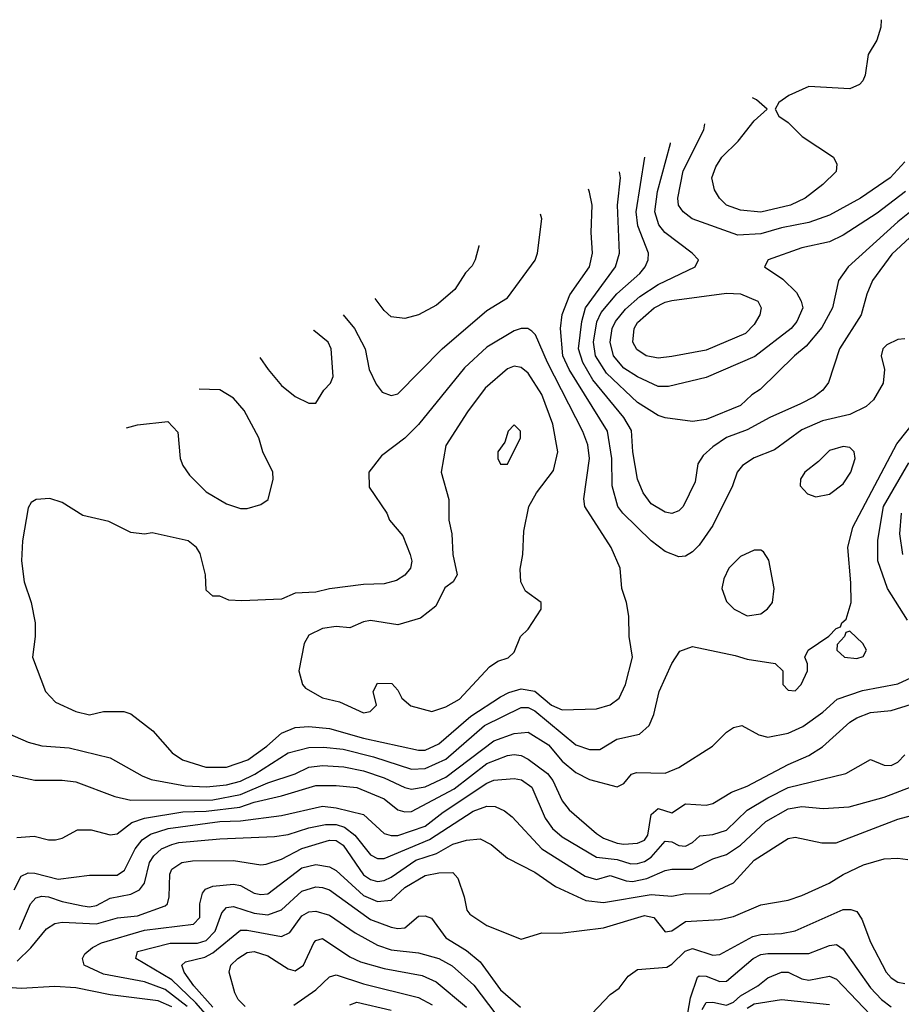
# Model space of a CAD drawing. Header units: inches. Extents: x 1793389 to 1900389, y 320802 to 470796.
# Tile 463 of 656: x 1836766 to 1839340, y 456956 to 459832. Entities that reach past the tile are written whole.
import ezdxf

# ---------------------------------------------------------------- set-up
doc = ezdxf.new("R2010")
doc.units = ezdxf.units.IN
doc.header["$MEASUREMENT"] = 0
doc.layers.add('B8435', color=7, linetype='Continuous')

msp = doc.modelspace()

# ---------------------------------------------------------------- linework, layer by layer
at = {"layer": 'B8435', "color": 2}
for points, elevation in [([(1839281.3, 459831.5), (1839280.5, 459810), (1839268.3, 459771.7), (1839242.8, 459730), (1839234, 459670), (1839227.5, 459652.5), (1839217.5, 459642.5), (1839190, 459629.4), (1839070, 459636), (1839011.3, 459610), (1838982, 459590), (1838972, 459570), (1838982, 459550), (1839010, 459531.3), (1839051, 459490), (1839142, 459430), (1839152, 459410), (1839150, 459388), (1839111.3, 459350), (1839058.8, 459310), (1839016, 459290), (1838930, 459269.7), (1838870, 459275.6), (1838830, 459289.6), (1838809.3, 459310), (1838794.2, 459334.2), (1838786.6, 459370), (1838798, 459402), (1838816, 459430), (1838863.3, 459476.7), (1838910, 459536), (1838948, 459570), (1838917.5, 459597.5), (1838905.4, 459602.9)], 370), ([(1839350, 459416), (1839307.3, 459370), (1839220.7, 459310), (1839130, 459260.5), (1839070, 459238.9), (1838990, 459223.5), (1838930, 459206.3), (1838862.7, 459202.7), (1838729, 459250), (1838702.7, 459270), (1838689.5, 459290), (1838687.3, 459310), (1838703.5, 459390), (1838763.7, 459510), (1838766.2, 459527.1)], 374), ([(1839352.7, 459330), (1839270, 459266.3), (1839170, 459202), (1839130, 459182.9), (1839050, 459165.1), (1838951.3, 459130), (1838941, 459110), (1838993.7, 459073.7), (1839034.4, 459034.4), (1839048, 459010), (1839052.4, 458990), (1839034.9, 458950), (1839018, 458930), (1838912.4, 458847.6), (1838770, 458786.6), (1838659.9, 458760.1), (1838630, 458760.7), (1838570, 458788.2), (1838530, 458814.3), (1838499.7, 458850), (1838489.7, 458890), (1838495.8, 458930), (1838505.1, 458950), (1838534.3, 458985.7), (1838576.6, 459023.4), (1838630, 459058), (1838738, 459110), (1838748, 459130), (1838729, 459150), (1838649.8, 459209.8), (1838632.3, 459232.3), (1838620.5, 459270), (1838628.4, 459330), (1838666, 459470), (1838666.1, 459471.8)], 378), ([(1839490.4, 459370), (1839330, 459241.6), (1839184.9, 459110), (1839156.3, 459070), (1839139.3, 458990), (1839107.5, 458932.5), (1839062, 458878), (1839027.7, 458850), (1838928.3, 458751.7), (1838903.9, 458736.1), (1838870, 458705.1), (1838770, 458663.6), (1838730, 458658), (1838650, 458669), (1838630, 458676), (1838570, 458713.6), (1838479, 458799), (1838447.4, 458850), (1838440.9, 458890), (1838450.7, 458949.3), (1838463.4, 458976.6), (1838509, 459031), (1838576.2, 459090), (1838592, 459110), (1838600.7, 459130), (1838601.6, 459150), (1838571.1, 459230), (1838566, 459270), (1838591.4, 459429.7)], 382), ([(1839364.6, 459195.4), (1839312.8, 459147.2), (1839255.5, 459070), (1839239.3, 459030), (1839223, 458970), (1839159.1, 458870), (1839127.7, 458772.3), (1839111, 458750), (1839086, 458730), (1839046, 458710), (1838956, 458670), (1838890, 458633.6), (1838830, 458611.8), (1838790, 458583.7), (1838761.3, 458558.7), (1838745.8, 458534.2), (1838738, 458482), (1838702.8, 458410), (1838690, 458397.2), (1838670, 458389.2), (1838650, 458393.2), (1838610, 458417.2), (1838586.6, 458450), (1838569.6, 458490), (1838555.6, 458570), (1838552.3, 458632.3), (1838529.6, 458670), (1838439.7, 458779.7), (1838409.8, 458830), (1838397.6, 458870), (1838407.1, 458950), (1838417.7, 458990), (1838505.6, 459110), (1838517.6, 459150), (1838511.2, 459290), (1838519.6, 459370), (1838516.9, 459387.7)], 386), ([(1839350, 458899.3), (1839330, 458897.2), (1839298, 458882), (1839286, 458870), (1839281, 458850), (1839290.8, 458810), (1839286.8, 458770), (1839258.8, 458721.2), (1839237.6, 458702.4), (1839190, 458678.4), (1839110, 458659.6), (1839050, 458633.6), (1838970, 458575.1), (1838910, 458552.3), (1838876, 458530), (1838860.7, 458510), (1838847.3, 458470), (1838790, 458354), (1838750, 458297.2), (1838730, 458277.2), (1838710, 458265.2), (1838690, 458262.7), (1838650, 458278), (1838610, 458309.4), (1838527, 458390), (1838511.8, 458410), (1838495.6, 458470), (1838494.7, 458550), (1838482.4, 458630), (1838370, 458809.6), (1838352.1, 458850), (1838345.1, 458930), (1838349.7, 458970.3), (1838372.3, 459027.8), (1838429.5, 459110), (1838438.4, 459150), (1838434.5, 459210), (1838437, 459290), (1838430, 459328), (1838426.9, 459336.9)], 390), ([(1837709.9, 458969.3), (1837743.7, 458930), (1837774.5, 458870), (1837786.6, 458810), (1837806.8, 458766.8), (1837823.7, 458743.7), (1837850, 458734), (1837870, 458739), (1837999.1, 458870), (1838130, 458982.7), (1838190, 459019.3), (1838270.4, 459129.6), (1838277.3, 459150), (1838290.8, 459250), (1838286.4, 459263.9)], 390), ([(1838106.2, 459171.9), (1838106, 459170), (1838096, 459130), (1838087.1, 459112.9), (1838067.5, 459092.5), (1838036.7, 459043.3), (1837982.5, 458997.5), (1837930, 458969.2), (1837890, 458959)], 386), ([(1837890, 458959), (1837850, 458964), (1837830, 458982), (1837803.6, 459017.2)], 386), ([(1837467.2, 458845.3), (1837490.8, 458810), (1837530, 458762.8), (1837570, 458731), (1837610, 458711.3), (1837630, 458712), (1837654, 458750), (1837673.2, 458770), (1837681.2, 458790), (1837675.1, 458870), (1837666, 458890), (1837624.2, 458924.2), (1837623.5, 458925.2)], 394), ([(1837077.8, 458640.1), (1837110, 458648.7), (1837198, 458658), (1837227.3, 458627.3), (1837234, 458550), (1837242, 458530), (1837261.5, 458501.5), (1837310, 458452.7), (1837370, 458417.2), (1837410, 458404), (1837430, 458404), (1837470, 458415.3), (1837490.8, 458430), (1837506, 458490), (1837504.7, 458510), (1837476, 458570), (1837464, 458610), (1837420.7, 458690), (1837390, 458726), (1837350, 458751), (1837289.8, 458752.8)], 390), ([(1836730, 457748), (1836790, 457722), (1836830, 457710.7), (1836910, 457705.5), (1837030, 457676.3), (1837122.9, 457622.9), (1837150, 457612.4), (1837250, 457594.6), (1837311.6, 457591.6), (1837370, 457596.9), (1837410, 457608.2), (1837451.9, 457628.1), (1837550, 457690.3), (1837610, 457706), (1837652.7, 457707.3), (1837710, 457700.9), (1837798.6, 457678.6), (1837910, 457643.1), (1837950, 457644.9), (1838010, 457671.7), (1838122.9, 457770), (1838230, 457823.1), (1838250, 457823.2), (1838270, 457812.8), (1838390, 457714), (1838430, 457700.4), (1838459.6, 457700.4), (1838509.6, 457730.4), (1838575.1, 457744.9), (1838604, 457770), (1838617.5, 457802.5), (1838632.7, 457870), (1838670, 457951.3), (1838692.9, 457987.1), (1838730, 458001), (1838855.2, 457975.2), (1838890, 457964), (1838971.6, 457951.6), (1838994, 457930), (1838994, 457890), (1839010, 457874), (1839030, 457872), (1839048, 457890), (1839066, 457930), (1839066, 457950), (1839058, 457970), (1839068, 457990), (1839128.7, 458031.3), (1839150, 458054), (1839162, 458058), (1839166, 458070), (1839179, 458081), (1839193.2, 458130), (1839192.9, 458187.1), (1839183.7, 458290), (1839198.4, 458350), (1839327.2, 458592.8), (1839436.2, 458730)], 390), ([(1839358, 458078), (1839299.5, 458170), (1839271.5, 458251.5), (1839271.6, 458311.6), (1839288.3, 458410), (1839362.4, 458537.6)], 386), ([(1839344.2, 458270), (1839335.8, 458330), (1839340.5, 458390)], 382), ([(1836650, 457644.7), (1836810, 457610.6), (1836890, 457610.5), (1836930, 457605.5), (1837043.4, 457563.4), (1837090, 457552.4), (1837330, 457553.7), (1837410, 457568.4), (1837490, 457603.2), (1837570, 457628.9), (1837610, 457648.9), (1837650, 457654), (1837712, 457650), (1837770, 457638.3), (1837830, 457617.4), (1837890, 457588.8), (1837910, 457584.6), (1837950, 457591.6), (1838010, 457619), (1838150, 457725.7), (1838210, 457747.2), (1838250, 457750.5), (1838310, 457713.4), (1838350, 457666), (1838390, 457632.7), (1838430, 457612.7), (1838510, 457591), (1838530, 457601), (1838552.1, 457627.9), (1838566.8, 457633.2), (1838650, 457630.7), (1838690, 457647.3), (1838788.7, 457710), (1838830, 457751.3), (1838850, 457764.7), (1838874, 457770), (1838923.5, 457743.5), (1838950, 457736), (1839010, 457748), (1839052.5, 457767.5), (1839111, 457809), (1839152.8, 457847.2), (1839227, 457873), (1839330, 457892.4), (1839370, 457910.7)], 386), ([(1836757, 457443), (1836807.5, 457447.5), (1836850, 457436), (1836870, 457436), (1836890, 457441), (1836934.6, 457465.4), (1836974.6, 457465.4), (1837030, 457450.8), (1837050, 457454), (1837093.4, 457486.6), (1837130, 457499.6), (1837241.7, 457518.3), (1837310, 457520.6), (1837408.4, 457531.6), (1837450, 457546.7), (1837530, 457564.9), (1837630, 457594.9), (1837690, 457594.9), (1837750, 457588.8), (1837830, 457555.8), (1837870, 457523.8), (1837890, 457518.4), (1837910, 457519.5), (1838034.2, 457585.8), (1838130, 457659.6), (1838190, 457682.6), (1838210, 457685.3), (1838230, 457683.1), (1838250, 457672.4), (1838306.4, 457630), (1838322, 457610), (1838350, 457550.8), (1838370, 457524), (1838450, 457454.9), (1838470, 457441.6), (1838510, 457427), (1838530, 457423.7), (1838570, 457426.7), (1838590, 457435.5), (1838599.7, 457450), (1838609.8, 457510.2), (1838630, 457528.2), (1838670, 457515.5), (1838710, 457542), (1838770, 457537.3), (1838790, 457542.8), (1838844.2, 457575.8), (1838890, 457592.7), (1839010, 457656.4), (1839070, 457683), (1839110, 457708), (1839190, 457780.5), (1839210, 457792.7), (1839250, 457808.4), (1839310, 457814), (1839370, 457832.2)], 382), ([(1836749.7, 457290.3), (1836770, 457330.6), (1836790, 457340.5), (1836810, 457339.3), (1836878.4, 457321.6), (1836970, 457333.4), (1837050, 457333), (1837072.1, 457347.9), (1837102.6, 457410), (1837123.5, 457436.5), (1837147.2, 457452.8), (1837199, 457470), (1837350, 457490.2), (1837410, 457492.3), (1837530, 457507.2), (1837650, 457534.9), (1837690, 457530.3), (1837770, 457510.4), (1837830, 457454.9), (1837850, 457448.7), (1837870, 457449), (1837950, 457476.5), (1838002.7, 457517.3), (1838130, 457601.7), (1838150.4, 457610.4), (1838210, 457615.3), (1838231.4, 457611.4), (1838261.6, 457590), (1838299.9, 457499.9), (1838321.6, 457470), (1838350, 457444.9), (1838450, 457386), (1838510, 457378.8), (1838550, 457366.3), (1838570, 457367.6), (1838590, 457372.9), (1838610, 457385.7), (1838650, 457432.7), (1838670, 457430.4), (1838690, 457419.5), (1838710, 457418.4), (1838730, 457428.2), (1838751.4, 457448.6), (1838790, 457452), (1838830, 457464.9), (1838890, 457523.1), (1838950, 457559.5), (1839010, 457588.8), (1839178, 457630), (1839250, 457671), (1839290, 457654.8), (1839310, 457654), (1839330, 457662.8), (1839350, 457684.7)], 378), ([(1836765.3, 457174.7), (1836797.6, 457250), (1836812.9, 457267.1), (1836830, 457271.7), (1836850, 457270.3), (1836890, 457256.5), (1836950, 457244), (1836970, 457240.9), (1836990, 457244.2), (1837030, 457266), (1837090, 457277.6), (1837116, 457290), (1837129.7, 457310.3), (1837145.1, 457370), (1837156.9, 457390), (1837179.5, 457410), (1837210, 457423.1), (1837230, 457428.9), (1837350, 457438.9), (1837510, 457445.7), (1837550, 457451.6), (1837610, 457471.5), (1837658.7, 457481.3), (1837690, 457481.2), (1837713.9, 457473.9), (1837744.2, 457450), (1837790, 457392.7), (1837810, 457382), (1837830, 457382), (1837962.2, 457437.8), (1838090, 457520.3), (1838130, 457534.4), (1838153.7, 457533.7), (1838181.6, 457521.6), (1838203.8, 457503.8), (1838290.2, 457410.2), (1838417.3, 457330), (1838450, 457320.3), (1838490, 457332), (1838536.3, 457316.3), (1838554.7, 457314.7), (1838596.6, 457323.4), (1838650, 457346.4), (1838670, 457350.5), (1838730, 457350.4), (1838790, 457380.5), (1838830, 457394), (1838870, 457420.4), (1838944.5, 457490), (1839010, 457526.7), (1839050, 457533.7), (1839111.7, 457528.3), (1839187.5, 457532.5), (1839290, 457561.3), (1839368.5, 457591.5)], 374), ([(1836758.3, 457081.7), (1836798.7, 457121.3), (1836843.8, 457176.2), (1836868, 457192), (1836890, 457195.8), (1836990, 457191.4), (1837051, 457209), (1837110, 457214.3), (1837190, 457243.8), (1837197, 457250), (1837202.4, 457270), (1837203.8, 457336.2), (1837210, 457350.6), (1837239, 457370), (1837270, 457375.3), (1837390, 457375.8), (1837470, 457363.8), (1837485.8, 457365.8), (1837530, 457380.3), (1837590, 457411.6), (1837670, 457435.6), (1837690, 457434.3), (1837710, 457420.4), (1837770, 457334), (1837790, 457320.3), (1837810, 457314.9), (1837830, 457318), (1837850, 457327.4), (1837922.9, 457377.1), (1837983.1, 457396.9), (1838030, 457424.2), (1838070, 457435.8), (1838110, 457439.1), (1838142.5, 457422.5), (1838190, 457382.8), (1838270, 457342), (1838330, 457300.5), (1838418.8, 457258.8), (1838470, 457253.4), (1838610, 457276.5), (1838670, 457272.2), (1838710, 457279.3), (1838781, 457279), (1838850, 457310.5), (1838910, 457377.1), (1839010, 457440.7), (1839030, 457444), (1839107.5, 457427.5), (1839150, 457428), (1839330, 457497.1), (1839410, 457518)], 370), ([(1837254.4, 456950), (1837190, 456999.8), (1837130, 457021.5), (1837010, 457044), (1836954, 457070), (1836948.7, 457090), (1836956, 457104), (1836978.4, 457121.6), (1837004.8, 457135.3), (1837130, 457172.4), (1837273.2, 457190), (1837291.5, 457210), (1837291.6, 457250), (1837299.6, 457280.4), (1837308, 457292), (1837330, 457301.6), (1837390, 457307), (1837410, 457303.1), (1837450, 457281.1), (1837470, 457276.5), (1837490, 457278.7), (1837590, 457354.9), (1837630, 457364.2), (1837670, 457357.6), (1837690, 457346.7), (1837770, 457274.3), (1837810, 457256), (1837850, 457260.4), (1837890, 457297), (1837950, 457332), (1837990, 457340.4), (1838030, 457341), (1838044.9, 457324.9), (1838064, 457270), (1838070.9, 457230.9), (1838079.8, 457219.8), (1838130, 457186), (1838230, 457146), (1838290, 457164.7), (1838343.5, 457163.5), (1838470, 457179.3), (1838590, 457215.3), (1838617.3, 457210), (1838650, 457167.3), (1838670, 457170.6), (1838710, 457197.6), (1838810, 457203.8), (1838850, 457213), (1838930, 457246.8), (1839010, 457260.7), (1839050, 457274), (1839129, 457310), (1839170, 457335.5), (1839230, 457363), (1839290, 457380.7), (1839330, 457382.8), (1839358.8, 457378.8)], 366), ([(1837330, 456903.5), (1837280.1, 456960.1), (1837210, 457027.7), (1837105.2, 457090), (1837109.3, 457110), (1837205.5, 457134.5), (1837285.2, 457134.8), (1837310, 457142.8), (1837336.4, 457170), (1837356.4, 457223.6), (1837370, 457238.4), (1837390, 457242), (1837450, 457222.3), (1837490, 457217.4), (1837530, 457232.2), (1837590, 457287), (1837630, 457299.5), (1837650, 457297), (1837670.2, 457290.2), (1837790, 457203.7), (1837850, 457181.3), (1837870, 457177.1), (1837890, 457179.1), (1837930, 457214), (1837950, 457214.8), (1837967.7, 457207.7), (1838010.3, 457150.3), (1838070, 457113), (1838110, 457080.5), (1838170, 456998), (1838227.8, 456947.8)], 362), ([(1837330, 456947.4), (1837273.7, 457010), (1837246.3, 457050), (1837239.5, 457070), (1837250, 457080.5), (1837306.1, 457093.9), (1837330, 457106.3), (1837410, 457172.2), (1837430, 457173.1), (1837530, 457154.4), (1837554.6, 457165.4), (1837590, 457214.4), (1837610, 457226.4), (1837630, 457228.4), (1837670, 457216.4), (1837744.9, 457164.9), (1837810, 457128.7), (1837850, 457115.3), (1837930, 457106.4), (1837990, 457090.3), (1838028.2, 457068.2), (1838092, 457012), (1838238.5, 456818.5)], 358), ([(1838419, 456910), (1838490, 456984.7), (1838516.5, 457003.5), (1838542, 457038), (1838570, 457058), (1838655.1, 457064.9), (1838670, 457073.4), (1838708.5, 457111.5), (1838730, 457118.7), (1838790, 457099.5), (1838810, 457101.6), (1838906.3, 457153.7), (1838930, 457160.3), (1838990, 457162.6), (1839029.7, 457170.3), (1839170, 457232.7), (1839192.7, 457232.7), (1839210, 457226.8), (1839224.7, 457204.7), (1839250, 457138), (1839295.5, 457050), (1839310, 457033.4), (1839330, 457020.5), (1839350, 457017.1)], 362), ([(1837424, 456950), (1837404, 456970), (1837394, 456990), (1837377.2, 457050), (1837382.7, 457070), (1837402.7, 457090), (1837430, 457107.7), (1837450, 457110.3), (1837490, 457097.6), (1837550, 457059.3), (1837570, 457053.4), (1837594.5, 457070), (1837624.4, 457135.6), (1837630, 457142), (1837650, 457148.2), (1837730, 457094.9), (1837760.5, 457080.5), (1837830, 457060.3), (1837940.5, 457040.5), (1837982, 457022), (1838070, 456948.2)], 354), ([(1838710, 456891), (1838724.7, 456975.3), (1838744.9, 457035.1), (1838750, 457039.3), (1838770, 457038), (1838810, 457022.4), (1838830, 457023.8), (1838907, 457090), (1838930, 457101.1), (1838950, 457104.6), (1839070, 457104.4), (1839130, 457128.2), (1839150.3, 457130.3), (1839170, 457117.3), (1839250, 457003.8), (1839282.4, 456970), (1839310, 456948.7)], 358), ([(1838758.8, 456941.2), (1838770, 456961.6), (1838790, 456962), (1838830, 456953.4), (1838850, 456962.6), (1838870, 456980.9), (1838920.9, 457010), (1838950, 457033), (1838989.7, 457050.3), (1839010, 457050.3), (1839050, 457030.4), (1839070, 457026.7), (1839130, 457038.4), (1839150.5, 457030), (1839270, 456905.3)], 354), ([(1837566.6, 456953.4), (1837630, 456998.4), (1837670, 457036.3), (1837690, 457042.4), (1837770, 457015.6), (1837930, 456976.4), (1837970, 456954.4)], 350), ([(1837210, 456948.7), (1837170, 456966.6), (1837030, 456984), (1836930, 457004), (1836868.1, 457008.1), (1836770, 457002.4), (1836730, 457005.6)], 370), ([(1838890, 456944.6), (1838910, 456957.6), (1838990, 456970.3), (1839130, 456955.8)], 350), ([(1837730, 456954.8), (1837750, 456962), (1837850, 456938.7)], 346)]:
    msp.add_lwpolyline(points, dxfattribs=dict(at, elevation=elevation))
for points, elevation in [([(1838630, 458842.9), (1838595.3, 458850), (1838568.2, 458868.2), (1838556.2, 458890), (1838559.6, 458930), (1838570, 458947.3), (1838618, 458990), (1838650, 459006.7), (1838670, 459011.8), (1838830, 459032.7), (1838870, 459030.5), (1838921, 459010), (1838930.8, 458990), (1838927.3, 458970), (1838910, 458941.2), (1838884.7, 458915.3), (1838770, 458866), (1838670, 458847.6)], 374), ([(1838230, 458929.3), (1838210, 458922.7), (1838130, 458875.1), (1838064.8, 458815.2), (1837930, 458649.4), (1837890, 458609.3), (1837822.5, 458557.5), (1837784.7, 458510), (1837786.4, 458466.4), (1837838, 458390), (1837846, 458370), (1837884.1, 458324.1), (1837905.5, 458270), (1837910.5, 458250), (1837906.8, 458230), (1837890.5, 458209.5), (1837865.8, 458194.2), (1837830, 458183.7), (1837770, 458182), (1837670, 458169.6), (1837630, 458159.5), (1837570, 458157), (1837530, 458139.5), (1837414, 458134), (1837376.4, 458136.4), (1837350, 458148), (1837330, 458148), (1837310, 458166), (1837308.7, 458210), (1837292.5, 458272.5), (1837282, 458290), (1837258, 458310), (1837152.9, 458332.9), (1837130, 458329.2), (1837090, 458334), (1837026, 458366), (1836950, 458384), (1836890, 458422), (1836853.6, 458433.6), (1836814, 458430), (1836798.8, 458421.2), (1836790, 458406), (1836774, 458310), (1836770.9, 458250.9), (1836778.8, 458190), (1836798.8, 458130), (1836810.7, 458070), (1836810.7, 458030), (1836802.8, 457970), (1836841, 457870), (1836870, 457838.8), (1836930, 457811), (1836970, 457801), (1837010, 457811.3), (1837070, 457811.3), (1837090, 457804.7), (1837154.4, 457754.4), (1837210.6, 457690.6), (1837241, 457670), (1837308.8, 457648.8), (1837370, 457648.8), (1837432.3, 457670), (1837487, 457710), (1837530, 457748.4), (1837570, 457764.9), (1837610, 457767), (1837670, 457761.7), (1837770, 457733.1), (1837930, 457698.7), (1837950, 457698), (1837990, 457716.4), (1838082.6, 457797.4), (1838170, 457854), (1838193.5, 457866.5), (1838230, 457877.6), (1838270, 457870.4), (1838318.8, 457830), (1838350, 457816.3), (1838450, 457819.3), (1838489.6, 457830.4), (1838516, 457850), (1838535.1, 457890), (1838555.1, 457970), (1838545.2, 458030), (1838544, 458090), (1838537.2, 458130), (1838524, 458170), (1838519, 458230), (1838493.2, 458290), (1838416, 458410), (1838412.7, 458432.7), (1838429.6, 458550), (1838424.2, 458590), (1838410, 458629), (1838306.6, 458830), (1838271.5, 458911.5), (1838261.5, 458921.5), (1838249.3, 458929.3)], 394), ([(1838210, 458819.3), (1838190, 458812.3), (1838124.4, 458755.6), (1838073.5, 458686.5), (1838010, 458588), (1837996.3, 458510), (1838019.1, 458430), (1838019.1, 458370), (1838027.3, 458330), (1838030.5, 458270), (1838042.8, 458210), (1838031.3, 458190), (1838007.3, 458172.7), (1837980.7, 458119.3), (1837936.3, 458083.7), (1837870, 458064), (1837790, 458077.2), (1837770, 458073.2), (1837730, 458055.3), (1837690, 458059), (1837650, 458053.2), (1837610, 458034), (1837596, 458010), (1837581, 457930), (1837591.3, 457890), (1837599.8, 457879.8), (1837650, 457851), (1837699.8, 457839.8), (1837770, 457807.7), (1837788.9, 457811.1), (1837808, 457830), (1837798, 457870), (1837810, 457894), (1837852.7, 457892.7), (1837870, 457874), (1837882, 457850), (1837907.5, 457827.5), (1837968.9, 457811.1), (1838010, 457824.9), (1838050, 457847.7), (1838138, 457942), (1838162, 457958), (1838192.1, 457967.9), (1838210, 457984.7), (1838228, 458030), (1838250, 458052), (1838288, 458110), (1838288, 458130), (1838242.9, 458162.9), (1838229.3, 458190), (1838226.8, 458226.8), (1838235.1, 458270), (1838238, 458338), (1838252.3, 458410), (1838275.1, 458450), (1838324.5, 458515.5), (1838337, 458570), (1838322.4, 458650), (1838290, 458737.2), (1838250, 458799.3), (1838230, 458816)], 398), ([(1838210, 458648), (1838192, 458630), (1838182, 458598), (1838162, 458570), (1838162, 458550), (1838170, 458534), (1838190, 458534), (1838228, 458610), (1838228, 458630)], 402), ([(1839170, 458585.2), (1839130, 458573.2), (1839098.5, 458541.5), (1839058, 458510), (1839046, 458490), (1839044.7, 458470), (1839066.4, 458446.4), (1839090, 458438), (1839130, 458446), (1839170, 458476), (1839192.7, 458510), (1839205.2, 458550), (1839202, 458570), (1839190, 458582)], 394), ([(1838930, 458282), (1838910, 458282), (1838870, 458264), (1838836, 458230), (1838821.4, 458198.6), (1838816, 458170), (1838830, 458132), (1838852, 458110), (1838890, 458091), (1838930, 458096), (1838949.3, 458110.7), (1838964, 458130), (1838969, 458170), (1838952.9, 458252.9), (1838937.2, 458277.2)], 394), ([(1839190, 458046), (1839178, 458042), (1839174, 458030), (1839152.7, 458007.3), (1839152, 457990), (1839174, 457970), (1839210, 457966), (1839228.4, 457971.6), (1839238, 457990), (1839228, 458010)], 390)]:
    msp.add_lwpolyline(points, close=True, dxfattribs=dict(at, elevation=elevation))

doc.saveas('drawing.dxf')
